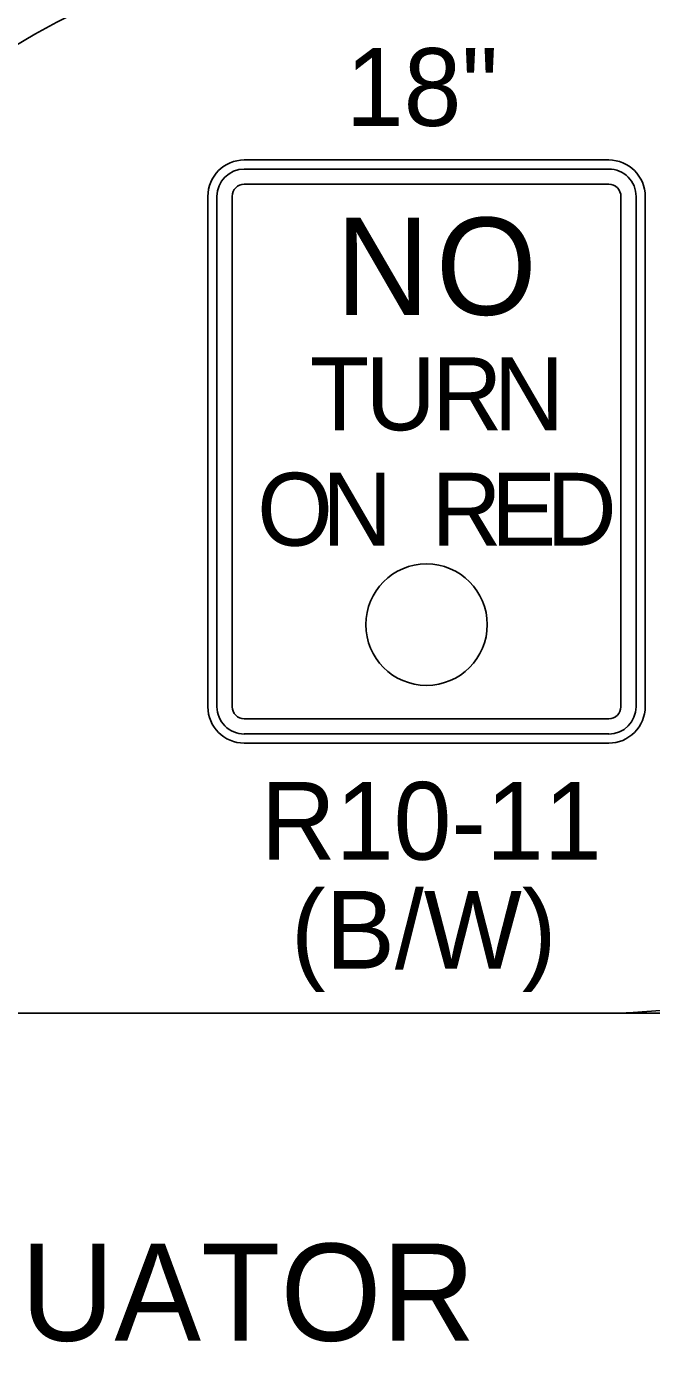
# Model space of a CAD drawing. Extents: x 99976 to 100136, y 99905 to 100011.
# Drawn here: x 100052.096 to 100052.559, y 99979.174 to 99980.159 of the extents above; entities that cross this region are included whole.
import ezdxf

# ---------------------------------------------------------------- set-up
doc = ezdxf.new("R2010")
doc.units = 0
for name, color, linetype in [('Default', 7, 'Continuous'), ('RD_ED_DrivewayEdge', 7, 'Continuous'), ('RD_ED_ShoulderPavedEdge', 7, 'Continuous'), ('TR_SN_ConstructionSigns', 7, 'Continuous'), ('TR_WZ_WorkZoneDetails', 7, 'Continuous')]:
    doc.layers.add(name, color=color, linetype=linetype)

msp = doc.modelspace()

# ---------------------------------------------------------------- linework, layer by layer
at = {"layer": 'Default'}
msp.add_circle((100052.39261, 99979.71557), 0.045, dxfattribs=at)
at = {"layer": 'RD_ED_DrivewayEdge'}
msp.add_arc((100052.525, 99979.82771), 0.4, 270, 0, dxfattribs=at)
at = {"layer": 'RD_ED_ShoulderPavedEdge'}
msp.add_line((100050.725, 99979.42771), (100052.525, 99979.42771), dxfattribs=at)
at = {"layer": 'TR_SN_ConstructionSigns'}
for p, q in [((100052.25761, 99980.05982), (100052.52761, 99980.05982)), ((100052.52761, 99980.05982), (100052.25761, 99980.05982)), ((100052.52761, 99980.05982), (100052.25761, 99980.05982)), ((100052.52761, 99980.05307), (100052.25761, 99980.05307)), ((100052.25761, 99980.04182), (100052.52761, 99980.04182)), ((100052.23061, 99979.65481), (100052.23061, 99980.03281)), ((100052.23061, 99980.03281), (100052.23061, 99979.65481)), ((100052.23061, 99980.03281), (100052.23061, 99979.65481)), ((100052.23736, 99980.03281), (100052.23736, 99979.65481)), ((100052.24861, 99979.65481), (100052.24861, 99980.03281)), ((100052.53661, 99980.03281), (100052.53661, 99979.65481)), ((100052.54786, 99979.65481), (100052.54786, 99980.03281)), ((100052.55461, 99980.03281), (100052.55461, 99979.65481)), ((100052.55461, 99979.65481), (100052.55461, 99980.03281)), ((100052.55461, 99979.65481), (100052.55461, 99980.03281)), ((100052.52761, 99979.64582), (100052.25761, 99979.64582)), ((100052.25761, 99979.63457), (100052.52761, 99979.63457)), ((100052.52761, 99979.62782), (100052.25761, 99979.62782)), ((100052.25761, 99979.62782), (100052.52761, 99979.62782)), ((100052.25761, 99979.62782), (100052.52761, 99979.62782))]:
    msp.add_line(p, q, dxfattribs=at)
for centre, radius, start, end in [((100052.25761, 99980.03281), 0.027, 90, 180), ((100052.25761, 99980.03281), 0.027, 90, 180), ((100052.25761, 99980.03281), 0.027, 90, 180), ((100052.52761, 99980.03281), 0.027, 0.00001, 90.00001), ((100052.52761, 99980.03281), 0.027, 0.00001, 90.00001), ((100052.52761, 99980.03281), 0.027, 0.00001, 90.00001), ((100052.25761, 99980.03281), 0.02025, 90, 180), ((100052.52761, 99980.03281), 0.02025, 0, 90.00001), ((100052.25761, 99980.03281), 0.009, 90, 180), ((100052.52761, 99980.03281), 0.009, 0, 90.00001), ((100052.25761, 99979.65481), 0.027, 180, 270), ((100052.25761, 99979.65481), 0.027, 180, 270), ((100052.25761, 99979.65481), 0.027, 180, 270), ((100052.25761, 99979.65481), 0.02025, 180, 270.00001), ((100052.25761, 99979.65481), 0.009, 180, 270.00001), ((100052.52761, 99979.65481), 0.027, 270, 0.00001), ((100052.52761, 99979.65481), 0.027, 270, 0.00001), ((100052.52761, 99979.65481), 0.02025, 270.00001, 0), ((100052.52761, 99979.65481), 0.009, 270.00001, 0), ((100052.52761, 99979.65481), 0.027, 270, 0.00001)]:
    msp.add_arc(centre, radius, start, end, dxfattribs=at)
at = {"layer": 'TR_WZ_WorkZoneDetails'}
msp.add_lwpolyline([(100052.9075, 99979.42771), (100052.9075, 99978.84021), (100052.9075, 99978.64021), (100052.90477, 99978.49024), (100052.90477, 99978.49024), (100052.90477, 99978.49024), (100052.86471, 99978.36546), (100052.86471, 99978.36546), (100052.86471, 99978.36546), (100052.76073, 99978.30771), (100052.52567, 99978.30771), (100051.55032, 99978.30771), (100051.18818, 99978.30771), (100050.825, 99978.30771), (100050.825, 99979.42771)], close=True, dxfattribs=at)
msp.add_arc((100052.387, 99979.65228), 0.57589, 20.89959, 140.19405, dxfattribs=at)

# ---------------------------------------------------------------- texts
at = {"layer": 'Default'}
for s, height, p in [('O', 0.072, (100052.39948, 99979.94507)), ('N', 0.072, (100052.32525, 99979.94507)), ('T', 0.054, (100052.3061, 99979.85957)), ('U', 0.054, (100052.34745, 99979.85957)), ('R', 0.054, (100052.39676, 99979.85957)), ('N', 0.054, (100052.4424, 99979.85957)), ('O', 0.054, (100052.26711, 99979.77407)), ('N', 0.054, (100052.31518, 99979.77407)), ('R', 0.054, (100052.39614, 99979.77407)), ('E', 0.054, (100052.44038, 99979.77407)), ('D', 0.054, (100052.48138, 99979.77407))]:
    msp.add_text(s, height=height, dxfattribs=at).set_placement(p)
at = {"layer": 'TR_SN_ConstructionSigns'}
for s, height, p in [('18"', 0.0576, (100052.3328, 99980.08502)), ('R10-11', 0.0576, (100052.26977, 99979.54142)), ('(B/W)', 0.0576, (100052.29215, 99979.46078)), ('ATTENUATOR', 0.072, (100051.77625, 99979.18506))]:
    msp.add_text(s, height=height, rotation=360, dxfattribs=at).set_placement(p)

doc.saveas('drawing.dxf')
